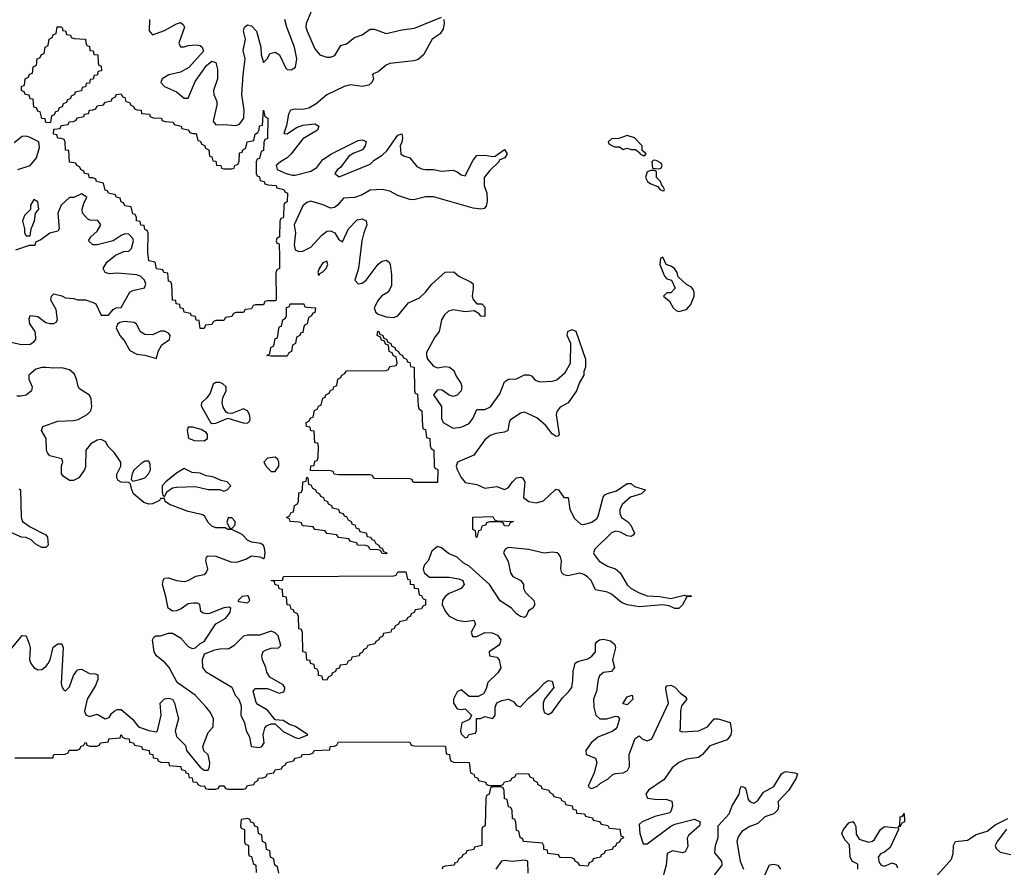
# Model space of a CAD drawing. Header units: inches. Extents: x 2601682 to 2755810, y 449311 to 584050.
# Tile 419 of 505: x 2700718 to 2705697, y 532459 to 536749. Entities that reach past the tile are written whole.
import ezdxf

# ---------------------------------------------------------------- set-up
doc = ezdxf.new("R2010")
doc.units = ezdxf.units.IN
doc.header["$MEASUREMENT"] = 0
doc.layers.add('C7503', color=7, linetype='Continuous')

msp = doc.modelspace()

# ---------------------------------------------------------------- linework, layer by layer
at = {"layer": 'C7503', "color": 2}
for points, elevation in [([(2702192, 536790), (2702166, 536730), (2702164, 536710), (2702170.7, 536690), (2702210, 536601), (2702236, 536570), (2702270, 536559.1), (2702290, 536559.1), (2702312, 536568), (2702341.5, 536618.5), (2702370, 536626), (2702410, 536658), (2702450, 536671.3), (2702490, 536701), (2702510, 536700.7), (2702570, 536679.1), (2702650, 536697.3), (2702714.2, 536705.8), (2702850, 536760.7)], 2), ([(2701373.4, 536750), (2701371.6, 536691.6), (2701390, 536672), (2701450, 536693.4), (2701510, 536727.7), (2701530, 536734), (2701544, 536724), (2701550.6, 536710), (2701522.8, 536630), (2701530, 536612), (2701550, 536610.8), (2701570, 536618), (2701610, 536621.6), (2701630, 536617.3), (2701641, 536610), (2701646.8, 536590), (2701573.7, 536506.3), (2701530, 536483.7), (2701471.3, 536470), (2701438, 536450), (2701431.3, 536430), (2701450.6, 536410.6), (2701510, 536382.8), (2701550, 536351), (2701570, 536351.3), (2701604.4, 536435.6), (2701662.5, 536517.5), (2701690, 536538), (2701710, 536532), (2701718.5, 536498.5), (2701718, 536450), (2701698, 536390), (2701699.1, 536370), (2701714.6, 536334.6), (2701715.2, 536315.2), (2701695.3, 536235.3), (2701710, 536216), (2701750, 536218), (2701810, 536213), (2701830, 536219.1), (2701851.8, 536250), (2701853.6, 536290), (2701841.6, 536370), (2701847, 536470), (2701857, 536550), (2701847.7, 536592.3), (2701859.5, 536650), (2701849.4, 536690), (2701854, 536710), (2701870, 536722.8), (2701890, 536717.3), (2701915.5, 536690), (2701937.3, 536610), (2701938.8, 536570), (2701950, 536532), (2701970, 536552), (2701983.3, 536576.7), (2702010, 536584.9), (2702031.5, 536571.5), (2702063.4, 536503.4), (2702070, 536497.3), (2702090, 536494.8), (2702111.6, 536508.4), (2702118.4, 536550), (2702108, 536610), (2702069, 536710), (2702059, 536750)], 2), ([(2702862.8, 536750), (2702864.9, 536730), (2702858.5, 536701.5), (2702843.5, 536676.5), (2702802.8, 536650), (2702758.8, 536570), (2702732.5, 536547.5), (2702710, 536539.5), (2702590, 536527), (2702570, 536518), (2702530, 536485.2), (2702505.4, 536474.6), (2702502, 536470), (2702507.3, 536450), (2702499.1, 536430), (2702483.4, 536416.6), (2702450, 536409.6), (2702390, 536418.7), (2702358, 536410), (2702270, 536367.6), (2702216.8, 536323.2), (2702180, 536300), (2702150, 536293.5), (2702110, 536296.2), (2702086.8, 536290), (2702076.3, 536270), (2702066.3, 536213.7), (2702052.7, 536172.7), (2702070, 536170.8), (2702116.9, 536203.1), (2702150, 536215.5), (2702210, 536222), (2702231, 536210), (2702222.8, 536190), (2702150, 536145.6), (2702090, 536069.5), (2702070, 536049.5), (2702036, 536030), (2702014.8, 536010), (2702018.8, 535990), (2702064.7, 535970), (2702097.5, 535962.5), (2702110, 535962), (2702190, 535982.6), (2702219.4, 536000.6), (2702250, 536040.7), (2702294, 536070), (2702430, 536137.3), (2702450, 536141), (2702470, 536132), (2702464.7, 536110), (2702450.7, 536089.3), (2702406.8, 536073.2), (2702382, 536058), (2702339.8, 536000.2), (2702324.7, 535990), (2702312, 535970), (2702332.7, 535952.7), (2702490, 536018), (2702510, 536038), (2702550, 536062.8), (2702574.5, 536085.5), (2702630, 536164.7), (2702650, 536171.3), (2702654, 536150), (2702650.5, 536129.5), (2702641, 536110), (2702644.7, 536070), (2702658.8, 536058.8), (2702691.3, 536050), (2702726.4, 536006.4), (2702750, 535993.4), (2702770, 535990.6), (2702810, 535990.8), (2702850, 535982.8), (2702910, 535987.3), (2702930, 535978.8), (2702950, 535962.8), (2702970, 535958), (2703010, 536038), (2703030, 536061), (2703070, 536062.8), (2703110, 536056), (2703122, 536058), (2703170, 536092), (2703182, 536070), (2703171.3, 536050), (2703142.8, 536037.2), (2703141, 536030), (2703094.2, 535985.8), (2703066.8, 535950), (2703066.8, 535910), (2703080.7, 535870), (2703082, 535830), (2703075.9, 535804.1), (2703067.1, 535792.9), (2703050.9, 535789.1), (2703010, 535794.5), (2702810, 535851.8), (2702770, 535851.8), (2702710, 535837), (2702690, 535838.4), (2702630, 535859.5), (2702590, 535880.7), (2702550.7, 535889.3), (2702490, 535885.2), (2702450, 535862.7), (2702410.5, 535849.5), (2702354.8, 535845.2), (2702324.7, 535810), (2702310, 535799), (2702290, 535794), (2702252, 535812), (2702190, 535829.4), (2702170, 535823.7), (2702150, 535806), (2702106, 535710), (2702112, 535670), (2702105.3, 535610), (2702110, 535584.7), (2702130, 535574.8), (2702150, 535577.3), (2702190, 535598), (2702243.5, 535656.5), (2702270, 535678), (2702290, 535679.3), (2702310.4, 535670.4), (2702330, 535638), (2702350, 535624.7), (2702380.9, 535690), (2702423.9, 535736.1), (2702450, 535740.7), (2702470, 535731), (2702472.7, 535710), (2702457.1, 535670), (2702448.4, 535630), (2702430.7, 535489.3), (2702412, 535430), (2702430, 535412), (2702450, 535416), (2702470, 535431), (2702530, 535510.8), (2702550, 535526), (2702570, 535531.3), (2702583.6, 535523.6), (2702591, 535511), (2702598, 535458), (2702598.5, 535401.5), (2702581, 535370), (2702548.5, 535351.5), (2702530.8, 535330), (2702510.7, 535290), (2702516.3, 535270), (2702530, 535258), (2702570, 535244.4), (2702610, 535241), (2702629.3, 535250.7), (2702683.6, 535316.4), (2702739.1, 535340.9), (2702769.3, 535370), (2702801.2, 535410), (2702870, 535470.6), (2702913, 535473), (2702938, 535450), (2703001, 535421), (2703010, 535412), (2703011.3, 535390), (2703004.9, 535350), (2703010, 535332), (2703030, 535311.3), (2703054, 535310), (2703070, 535294), (2703070, 535246), (2703050, 535248), (2703040.4, 535260.4), (2703015.3, 535275.3), (2702970, 535269.4), (2702910, 535280.7), (2702886.1, 535273.9), (2702865.1, 535254.9), (2702850.4, 535230), (2702839.1, 535170), (2702817.5, 535142.5), (2702774.8, 535065.2), (2702774, 535050), (2702780.5, 535030), (2702810, 534994.8), (2702830, 534987.3), (2702870, 534994), (2702890.5, 534990.5), (2702912.7, 534972.7), (2702924.7, 534944.7), (2702947.7, 534910), (2702954, 534890), (2702950.8, 534870), (2702930, 534849.2), (2702910, 534841.2), (2702890, 534849.2), (2702853.8, 534873.8), (2702830, 534876), (2702810.6, 534850), (2702850.4, 534790.4), (2702850.5, 534730), (2702859.1, 534710), (2702910, 534681.6), (2702950, 534686), (2702990, 534704.9), (2703009.5, 534730), (2703030, 534776), (2703070, 534775.5), (2703098, 534790), (2703145.1, 534854.9), (2703170, 534916), (2703188.7, 534930), (2703230, 534930.7), (2703270, 534951.3), (2703290, 534952), (2703306, 534946), (2703324.1, 534924.1), (2703350, 534916.3), (2703410, 534919.1), (2703433.4, 534926.6), (2703476.2, 534963.8), (2703502.7, 535010), (2703505.2, 535110), (2703486.6, 535150), (2703489.2, 535170), (2703510, 535181), (2703530, 535172), (2703578, 535030), (2703578, 534990), (2703570.9, 534969.1), (2703570.7, 534950), (2703547.7, 534912.3), (2703533.4, 534870), (2703490.3, 534809.7), (2703450, 534787), (2703434.6, 534765.4), (2703430.4, 534749.6), (2703446, 534650), (2703439.1, 534640.9), (2703430, 534639.3), (2703410, 534652.3), (2703375.9, 534695.9), (2703333.4, 534733.4), (2703270, 534762.4), (2703250, 534757.6), (2703198.4, 534721.6), (2703192.7, 534710), (2703186.8, 534670), (2703170, 534660.7), (2703126.2, 534653.8), (2703096.3, 534643.7), (2703070, 534622), (2703014.6, 534545.4), (2702931.3, 534510), (2702924, 534490), (2702930, 534472), (2702950, 534432), (2702970, 534406), (2703030, 534397.3), (2703070, 534377.3), (2703130, 534386), (2703170, 534370.7), (2703190, 534381), (2703209.7, 534410.3), (2703229.8, 534430.2), (2703250, 534433.7), (2703261, 534430), (2703272.4, 534410), (2703265.5, 534330), (2703292, 534310), (2703330, 534304.4), (2703366, 534314), (2703425.2, 534370), (2703430, 534373.4), (2703442, 534370), (2703470, 534331.3), (2703491, 534330), (2703498.8, 534270), (2703523.7, 534223.7), (2703555.9, 534195.9), (2703570, 534194.9), (2703610, 534206.4), (2703636.1, 534223.9), (2703643.3, 534236.7), (2703668, 534332), (2703676.6, 534343.4), (2703689.5, 534350.5), (2703735.9, 534364.1), (2703790, 534402), (2703810, 534402), (2703826, 534386), (2703882, 534370), (2703862, 534350), (2703806.8, 534333.2), (2703764.7, 534295.3), (2703753, 534270), (2703753, 534250), (2703760.7, 534230), (2703791, 534210), (2703807.3, 534190), (2703826, 534150), (2703819.8, 534140.2), (2703810, 534134), (2703790, 534136), (2703755.1, 534155.1), (2703730, 534160.7), (2703710, 534152), (2703626, 534070), (2703619.3, 534050), (2703622, 534042), (2703647.8, 534007.8), (2703690, 533983.8), (2703730.7, 533970), (2703754, 533950), (2703789.1, 533889.1), (2703810.5, 533870), (2703850, 533848.5), (2703890, 533833.7), (2703954, 533830), (2704010, 533819.1), (2704076.9, 533836.9), (2704087.3, 533832.7), (2704110, 533834), (2704114, 533830), (2704092, 533828), (2704070, 533788), (2704050, 533768.7), (2704030.9, 533769.1), (2704002, 533782), (2703970, 533787.8), (2703850, 533777.4), (2703790, 533787.8), (2703760.1, 533800.1), (2703710, 533842), (2703690, 533852), (2703630, 533864), (2703606.6, 533910), (2703589.6, 533929.7), (2703570, 533940.7), (2703550, 533947), (2703490, 533935.1), (2703470, 533939.3), (2703459.3, 533950), (2703454.5, 533970), (2703457, 534010), (2703452.7, 534030), (2703444.5, 534044.5), (2703435.3, 534050), (2703410, 534054), (2703370, 534049.3), (2703290, 534067.3), (2703190, 534077.2), (2703172, 534070), (2703164.7, 534050), (2703187.1, 534007.1), (2703198.8, 533950), (2703210.7, 533930.7), (2703251.3, 533910), (2703264.7, 533890), (2703266, 533870), (2703276, 533850), (2703318, 533810), (2703322, 533790), (2703312, 533770), (2703290, 533758), (2703278, 533730), (2703270, 533724), (2703250, 533729), (2703230, 533742), (2703205.2, 533770), (2703147.8, 533807.8), (2703093.2, 533890), (2702990, 533984), (2702960.1, 534000.1), (2702930, 534029), (2702886.6, 534046.6), (2702850, 534075.3), (2702830, 534082), (2702801.4, 534058.6), (2702782.8, 534010), (2702765.5, 533990), (2702758, 533970), (2702763, 533950), (2702790, 533928.4), (2702890, 533928), (2702938.5, 533918.5), (2702958, 533910), (2702966, 533890), (2702950.6, 533869.4), (2702890, 533845.2), (2702870, 533829.2), (2702856.3, 533810), (2702853.4, 533790), (2702870, 533756), (2702890, 533731), (2702930, 533710.8), (2702970, 533704), (2703014, 533710), (2703022, 533690), (2703000.7, 533650), (2703007.9, 533627.9), (2703030, 533627.7), (2703070, 533648), (2703106.2, 533646.2), (2703134, 533634), (2703151, 533610), (2703146, 533590), (2703138.5, 533581.5), (2703092, 533550), (2703094, 533530), (2703130, 533522.8), (2703142.8, 533510), (2703150.6, 533469.4), (2703136.3, 533443.7), (2703084.9, 533395.1), (2703076.8, 533363.2), (2703062.5, 533337.5), (2703036.3, 533323.7), (2702990, 533324), (2702950, 533358), (2702930, 533348), (2702911.3, 533310), (2702911.3, 533290), (2702930, 533262), (2702950, 533258), (2702970, 533262), (2703002, 533230), (2702992, 533208), (2702954, 533190), (2702947.3, 533150), (2702950, 533134), (2702970, 533114), (2702982, 533118), (2702988.4, 533131.6), (2703022, 533138), (2703027.3, 533152.7), (2703028, 533212), (2703047.3, 533212.7), (2703070, 533222), (2703110, 533212), (2703122, 533230), (2703122, 533270), (2703130, 533291.3), (2703156.5, 533303.5), (2703190, 533310.8), (2703216.3, 533296.3), (2703230, 533278), (2703250, 533272), (2703290, 533316), (2703341.2, 533358.8), (2703370, 533391.3), (2703390, 533404.7), (2703410, 533402), (2703418, 533370), (2703371, 533310), (2703364, 533290), (2703364, 533264), (2703370, 533242), (2703390, 533232), (2703410, 533244.7), (2703462.7, 533317.3), (2703493.2, 533346.8), (2703509, 533370), (2703515.5, 533404.5), (2703516, 533450), (2703526.8, 533493.2), (2703539.3, 533500.7), (2703590, 533514.8), (2703611.5, 533528.5), (2703629, 533550), (2703629, 533590), (2703637.2, 533602.8), (2703649.5, 533610.5), (2703670, 533613.4), (2703704.9, 533604.9), (2703726.8, 533586.8), (2703731, 533570), (2703714.8, 533510), (2703724.7, 533470), (2703710.5, 533449.5), (2703670, 533445.2), (2703650, 533428.7), (2703642, 533410), (2703634.8, 533350), (2703618.8, 533310), (2703621, 533270), (2703631.3, 533230), (2703650.9, 533210.9), (2703686, 533210), (2703730, 533224.7), (2703742, 533222), (2703751, 533210), (2703738.8, 533170), (2703730, 533159), (2703712.8, 533147.2), (2703641.7, 533118.3), (2703607.3, 533090), (2703581, 533050), (2703582, 533030), (2703630, 533011.3), (2703636, 532990), (2703622, 532938), (2703592, 532870), (2703601, 532861), (2703610, 532858), (2703638, 532870), (2703654.6, 532885.4), (2703693.6, 532906.4), (2703718, 532930), (2703730, 532934.8), (2703770, 532937.3), (2703791.5, 532948.5), (2703800.9, 532970), (2703799.3, 533030), (2703830, 533111.3), (2703850, 533124.7), (2703867.5, 533107.5), (2703890, 533098.8), (2703914, 533110), (2703999.3, 533290), (2703986, 533350), (2703985.2, 533370), (2703990, 533378), (2704010, 533381), (2704030, 533370.8), (2704059.8, 533339.8), (2704083.6, 533323.6), (2704092, 533310), (2704063.4, 533276.6), (2704059.1, 533250), (2704058, 533162), (2704054, 533150), (2704070, 533144.7), (2704150, 533150.8), (2704195.3, 533170), (2704230, 533211), (2704250, 533211.3), (2704310, 533192), (2704317.3, 533150), (2704314, 533130), (2704295.2, 533104.8), (2704206.7, 533073.3), (2704170.4, 533029.6), (2704150, 533015.1), (2704090, 533006), (2704050.5, 532989.5), (2704016.8, 532963.2), (2703975.8, 532904.2), (2703898, 532850), (2703884.7, 532830), (2703892, 532810), (2703930, 532803.8), (2703990, 532802), (2704014.8, 532794.8), (2704019.1, 532770), (2704012.8, 532747.2), (2704004.5, 532735.5), (2703930, 532716.3), (2703864.7, 532690), (2703850, 532675.3), (2703853, 532630), (2703870, 532578), (2703890, 532578.8), (2704010, 532668), (2704030, 532677.3), (2704130, 532702.8), (2704158, 532690), (2704156, 532670), (2704099.1, 532620.9), (2704093.7, 532606.3), (2704095.5, 532564.5), (2704082, 532538), (2704070, 532533.2), (2704018, 532542), (2703991.3, 532530), (2703987.3, 532470), (2703970, 532408.7)], 2), ([(2700709.1, 535990.9), (2700770, 536011.3), (2700802, 536050), (2700818, 536102), (2700814, 536130), (2700770, 536153.2), (2700750, 536159), (2700730, 536157.2), (2700690, 536125.2)], 2), ([(2700676.9, 535116.9), (2700724.5, 535104.5), (2700770, 535107.3), (2700790, 535118), (2700799, 535130), (2700799.3, 535140.7), (2700796, 535170), (2700769.2, 535210), (2700765.2, 535234.8), (2700770, 535252), (2700810, 535246), (2700850, 535216), (2700870, 535211), (2700890, 535211.3), (2700902, 535218), (2700908.7, 535230), (2700902, 535282), (2700875.3, 535330), (2700878, 535350), (2700890, 535362), (2700930, 535351.3), (2700950, 535341), (2700990, 535338), (2701011.6, 535331.6), (2701050, 535331.3), (2701090, 535318), (2701102, 535310), (2701130, 535254), (2701167.3, 535252.7), (2701190, 535282), (2701206, 535290), (2701230, 535292), (2701275.3, 535370), (2701290, 535378.8), (2701349, 535391), (2701356, 535410), (2701349.2, 535430), (2701330, 535449.2), (2701310, 535458), (2701210, 535465.2), (2701170, 535462), (2701149.4, 535469.4), (2701139, 535490), (2701158.6, 535521.4), (2701202.9, 535557.1), (2701244.8, 535575.2), (2701270, 535577.3), (2701282.7, 535590), (2701293, 535630), (2701290, 535642), (2701270, 535662.7), (2701250, 535665.2), (2701230, 535657.2), (2701190, 535629.3), (2701110, 535609.2), (2701088, 535610), (2701066, 535630), (2701078, 535650), (2701110, 535678), (2701128.7, 535710), (2701112.9, 535732.9), (2701074.6, 535734.6), (2701060.2, 535740.2), (2701035.3, 535770), (2701034, 535790), (2701041.2, 535818.8), (2701058, 535850), (2701030, 535868), (2700991.6, 535848.4), (2700970, 535848), (2700927.3, 535810), (2700911, 535770), (2700918, 535690), (2700910, 535678), (2700870, 535668.7), (2700825.4, 535634.6), (2700798, 535622), (2700794, 535606), (2700766, 535606), (2700697.3, 535582.7)], 2), ([(2700662, 533550), (2700730, 533632), (2700750.6, 533630.6), (2700766, 533590), (2700770.8, 533570), (2700767.7, 533510), (2700774, 533490), (2700790, 533470.8), (2700810, 533458.8), (2700830, 533460.7), (2700850, 533474.8), (2700860.9, 533490), (2700871.8, 533510), (2700886.8, 533573.2), (2700910, 533591), (2700930, 533591), (2700937.3, 533570), (2700926.8, 533390), (2700930, 533374), (2700939.6, 533359.6), (2700950, 533352), (2700970, 533372), (2700989.4, 533430), (2701010, 533459.1), (2701030, 533462), (2701070, 533439.3), (2701098.8, 533438.8), (2701113, 533433), (2701112.7, 533410), (2701101.4, 533378.6), (2701059.1, 533310), (2701044.7, 533250), (2701051.6, 533231.6), (2701070, 533222), (2701110, 533234.8), (2701150, 533211.3), (2701170, 533218), (2701181.6, 533238.4), (2701195.3, 533250), (2701210, 533257.3), (2701230, 533257.3), (2701288.3, 533208.3), (2701318, 533170), (2701370, 533151), (2701410, 533144.7), (2701415.3, 533150), (2701433.2, 533230), (2701428, 533290), (2701450, 533311.3), (2701470, 533316), (2701490, 533311), (2701501, 533290), (2701520.7, 533210), (2701504, 533150), (2701510, 533122), (2701556, 533076), (2701561, 533050), (2701630, 532966.4), (2701650, 532950.8), (2701670, 532951.3), (2701678, 532970), (2701678.4, 532990), (2701670, 533028.7), (2701649.4, 533049.4), (2701644, 533070), (2701670, 533142), (2701695.3, 533170), (2701697.2, 533210), (2701682, 533242), (2701661.2, 533270), (2701605.2, 533330), (2701514, 533394), (2701473.2, 533470), (2701453.8, 533493.8), (2701408.7, 533530), (2701397.2, 533550), (2701389.1, 533610.9), (2701395.3, 533624.7), (2701406, 533630), (2701430, 533631.3), (2701470, 533644.7), (2701490, 533644.7), (2701530, 533621), (2701570, 533576), (2701590, 533566), (2701606, 533570), (2701630, 533592), (2701650, 533602), (2701709.4, 533690.6), (2701760.1, 533719.9), (2701781.2, 533750), (2701786, 533770), (2701776.4, 533776.4), (2701750, 533773.2), (2701676.8, 533743.2), (2701662, 533742), (2701645.2, 533745.2), (2701634, 533754), (2701628, 533790), (2701616, 533796), (2701596.5, 533796.5), (2701570, 533792.3), (2701533.4, 533766.6), (2701510, 533757.2), (2701490, 533755.3), (2701469, 533770), (2701457.2, 533830), (2701439, 533890), (2701444, 533910), (2701450, 533922), (2701470, 533924.7), (2701510.4, 533910.3), (2701550, 533905.3), (2701570, 533910.5), (2701607.8, 533932.2), (2701650, 533940.7), (2701661.2, 533950), (2701669.4, 533970), (2701659.5, 534010), (2701662.7, 534030), (2701670, 534036.3), (2701710, 534034), (2701785.2, 534005.2), (2701816.5, 534003.5), (2701861.2, 534018.8), (2701890, 534036), (2701931.3, 534031.3), (2701950, 534022), (2701955.3, 534024.7), (2701959, 534050), (2701954.8, 534074.8), (2701950, 534088), (2701937.2, 534097.2), (2701890, 534104), (2701870, 534115.3), (2701843.1, 534143.1), (2701790, 534168), (2701770, 534168.7), (2701756.4, 534176.4), (2701710, 534178), (2701690, 534186), (2701670, 534204), (2701654.5, 534234.5), (2701643.2, 534243.2), (2701570, 534259.3), (2701474.8, 534294.8), (2701454, 534310), (2701450, 534326), (2701430, 534326), (2701424.7, 534315.3), (2701390, 534299), (2701370, 534297.2), (2701345.4, 534305.4), (2701294, 534350), (2701284, 534370), (2701278, 534398), (2701270, 534406), (2701230, 534408.7), (2701216.4, 534416.4), (2701208.7, 534430), (2701209, 534449), (2701228.7, 534490), (2701228.7, 534510), (2701196.6, 534556.6), (2701164, 534590), (2701152.7, 534612.7), (2701130, 534624), (2701110, 534621.2), (2701078, 534602), (2701052, 534570), (2701050, 534486), (2701044.7, 534470), (2701016, 534430), (2700990, 534417.2), (2700970, 534417.2), (2700938, 534438), (2700929, 534450), (2700929, 534491), (2700935.3, 534510), (2700930, 534526), (2700870, 534541.2), (2700857.5, 534557.5), (2700852.7, 534570), (2700852.3, 534630), (2700828.7, 534670), (2700835.3, 534690), (2700910, 534717.3), (2700990, 534720.5), (2701013.8, 534726.2), (2701059, 534750), (2701077.2, 534770), (2701082.7, 534790), (2701079, 534830), (2701070, 534848), (2701020.9, 534880.9), (2701012.9, 534892.9), (2701005.2, 534930), (2700994, 534954), (2700970, 534976), (2700930, 534986), (2700890, 534984.5), (2700850, 534989.3), (2700830, 534989.3), (2700799.8, 534980.2), (2700764.7, 534950), (2700764.7, 534930), (2700781, 534890), (2700778, 534870), (2700750, 534849), (2700723.1, 534843.1), (2700704, 534844)], 2), ([(2700715.3, 534375.3), (2700722, 534370), (2700724.7, 534230), (2700732, 534210), (2700770, 534182), (2700850, 534142), (2700858, 534130), (2700862, 534090), (2700850, 534078), (2700830, 534078), (2700796.4, 534096.4), (2700776.4, 534116.4), (2700750, 534128), (2700726, 534130), (2700670, 534155.3)], 2), ([(2700692.7, 533012.7), (2700886, 533014), (2700889.5, 533030.5), (2700948, 533032), (2700962, 533038), (2700968.4, 533051.6), (2701007.3, 533052.7), (2701022, 533058), (2701026, 533070), (2701042, 533078), (2701048.7, 533091.3), (2701054, 533090), (2701058, 533078), (2701072.7, 533072.7), (2701107.3, 533072.7), (2701122, 533078), (2701126, 533090), (2701166, 533094), (2701168, 533110), (2701226, 533114), (2701230, 533130.8), (2701238, 533118), (2701251.6, 533111.6), (2701271.3, 533110), (2701272.7, 533092.7), (2701294, 533090), (2701298, 533078), (2701334, 533070), (2701338, 533058), (2701372, 533050), (2701374, 533034), (2701391.3, 533030), (2701392.7, 533012.7), (2701414, 533010), (2701418, 532998), (2701431.6, 532991.6), (2701472, 532990), (2701474, 532974), (2701532, 532970), (2701534, 532954), (2701554, 532950), (2701558, 532938), (2701570, 532934), (2701574, 532914), (2701590, 532912), (2701592.7, 532892.7), (2701614, 532890), (2701618, 532878), (2701631.6, 532871.6), (2701654, 532870), (2701658, 532858), (2701670, 532854), (2701710, 532854), (2701722, 532858), (2701730, 532872), (2701750, 532872), (2701758, 532858), (2701770, 532854), (2701850, 532854), (2701862, 532858), (2701870, 532874), (2701902, 532878), (2701906, 532890), (2701922, 532898), (2701926, 532910), (2701948, 532912), (2701962, 532918), (2701970, 532932), (2702002, 532938), (2702010, 532952), (2702042, 532958), (2702046, 532970), (2702062, 532978), (2702066, 532990), (2702102, 532998), (2702110, 533012), (2702142, 533018), (2702146, 533030), (2702187.3, 533032.7), (2702202, 533038), (2702206, 533050), (2702286, 533054), (2702288, 533070), (2702308.4, 533071.6), (2702322, 533078), (2702330, 533094), (2702690, 533092), (2702698, 533078), (2702710, 533074), (2702867.3, 533072.7), (2702871.3, 533070), (2702874, 533034), (2702891.3, 533030), (2702892, 533012), (2702898, 532998), (2702912, 532992), (2702991.3, 532990), (2702998, 532938), (2703014, 532930), (2703018, 532918), (2703034, 532910), (2703038, 532898), (2703074, 532890), (2703078, 532878), (2703092.7, 532872.7), (2703150, 532874), (2703162, 532878), (2703170, 532892), (2703202, 532898), (2703206, 532910), (2703222, 532918), (2703230, 532932), (2703290, 532934), (2703298, 532918), (2703314, 532910), (2703318, 532898), (2703334, 532890), (2703338, 532878), (2703354, 532870), (2703358, 532858), (2703394, 532850), (2703398, 532838), (2703414, 532830), (2703418, 532818), (2703454, 532810), (2703458, 532798), (2703474, 532790), (2703478, 532778), (2703512, 532770), (2703514, 532754), (2703532, 532750), (2703534, 532734), (2703574, 532730), (2703578, 532718), (2703614, 532710), (2703618, 532698), (2703650, 532692), (2703658, 532678), (2703691.6, 532671.6), (2703698, 532658), (2703752.7, 532652.7), (2703758, 532618), (2703770, 532614), (2703771.1, 532608.9), (2703758, 532602), (2703750, 532586), (2703738, 532582), (2703730, 532566), (2703718, 532562), (2703714, 532550), (2703678, 532542), (2703674, 532530), (2703658, 532522), (2703654, 532510), (2703618, 532502), (2703614, 532490), (2703598, 532482), (2703590, 532466), (2703550, 532468), (2703542, 532482), (2703526, 532490), (2703522, 532502), (2703507.3, 532507.3), (2703450, 532509), (2703442, 532522), (2703388, 532530), (2703386, 532546), (2703368.7, 532550), (2703368, 532568), (2703362, 532582), (2703266, 532590), (2703262, 532602), (2703248, 532610), (2703242, 532642), (2703230, 532646), (2703227.3, 532687.3), (2703222, 532702), (2703210, 532706), (2703207.3, 532747.3), (2703202, 532762), (2703190, 532766), (2703182, 532802), (2703170, 532806), (2703167.3, 532847.3), (2703162, 532862), (2703150, 532866), (2703110, 532866), (2703098, 532862), (2703092, 532830), (2703078, 532822), (2703074, 532810), (2703071.3, 532670), (2703058, 532662), (2703054, 532650), (2703054, 532570), (2703018, 532562), (2703014, 532550), (2702978, 532542), (2702974, 532530), (2702958, 532522), (2702954, 532510), (2702938, 532502), (2702930, 532486), (2702918, 532482), (2702914, 532470), (2702870, 532466), (2702858, 532462), (2702854, 532450)], -2), ([(2704217.5, 532402.5), (2704269.2, 532470), (2704269, 532490), (2704233.2, 532533.2), (2704236, 532570), (2704249.3, 532610), (2704249.2, 532670), (2704305.2, 532730), (2704321.2, 532770), (2704355.3, 532830), (2704361.2, 532858.8), (2704368, 532870), (2704383.6, 532863.6), (2704390, 532854), (2704402, 532802), (2704411.1, 532791.1), (2704430, 532784.7), (2704450, 532798), (2704479.6, 532840.4), (2704531.8, 532868.2), (2704570, 532932), (2704580.2, 532939.8), (2704590, 532944.7), (2704638, 532938), (2704651.6, 532931.6), (2704644.7, 532910), (2704606.8, 532850), (2704551, 532790), (2704554.8, 532770), (2704551.3, 532750), (2704530.5, 532729.5), (2704485.5, 532714.5), (2704450, 532681.2), (2704410, 532666), (2704370, 532640.9), (2704350, 532614), (2704343.8, 532590), (2704361, 532490), (2704378, 532450)], 2), ([(2702028, 532430), (2702022, 532462), (2702008, 532470), (2702002, 532502), (2701986, 532510), (2701982, 532542), (2701966, 532550), (2701962, 532582), (2701946, 532590), (2701942, 532622), (2701926, 532630), (2701922, 532662), (2701907.3, 532667.3), (2701902, 532682), (2701887.3, 532687.3), (2701882, 532702), (2701870, 532706), (2701838, 532702), (2701834, 532670), (2701838, 532658), (2701854, 532650), (2701854, 532590), (2701858, 532578), (2701874, 532570), (2701874, 532530), (2701878, 532518), (2701890, 532514), (2701898, 532478), (2701912, 532470), (2701912.7, 532432.7)], -2), ([(2705350, 532411.3), (2705430, 532501), (2705438, 532530), (2705439, 532570), (2705449.3, 532590.7), (2705510, 532597.3), (2705554.8, 532625.2), (2705610, 532642.8), (2705650, 532674.8), (2705713.6, 532706.4)], 2), ([(2704955.3, 532450), (2704955.3, 532475.3), (2704929.2, 532489.2), (2704917.2, 532510), (2704913.2, 532573.2), (2704890, 532598), (2704875.3, 532630), (2704884, 532650), (2704910, 532684.7), (2704930, 532692), (2704939.8, 532679.8), (2704945.4, 532665.4), (2704947.3, 532627.3), (2704962.5, 532602.5), (2705010, 532586), (2705030, 532591), (2705039.5, 532600.5), (2705070, 532651.3), (2705090, 532666), (2705159.6, 532659.6), (2705162, 532650), (2705119.8, 532560.2), (2705090, 532535.3), (2705070, 532528), (2705058, 532510), (2705063.6, 532483.6), (2705074, 532470), (2705090, 532466), (2705130, 532482), (2705150, 532474), (2705156, 532456)], 2), ([(2705707.1, 532652.9), (2705661, 532590), (2705651, 532570), (2705655.3, 532555.3), (2705675.3, 532535.3), (2705730, 532524)], 2), ([(2703289, 532430), (2703288, 532490), (2703270, 532496), (2703210, 532489.2), (2703170, 532494), (2703154, 532490), (2703126, 532450)], 2), ([(2704484.1, 532415.9), (2704510, 532471.3), (2704530, 532476), (2704550.7, 532470.7), (2704564.7, 532450)], 2)]:
    msp.add_lwpolyline(points, dxfattribs=dict(at, elevation=elevation))
for points, elevation in [([(2700870, 536226), (2700850, 536228), (2700846, 536246), (2700830, 536248), (2700822, 536282), (2700810, 536286), (2700802, 536302), (2700790, 536306), (2700786, 536346), (2700770, 536348), (2700766, 536366), (2700746, 536370), (2700742, 536382), (2700726, 536390), (2700726, 536410), (2700742, 536418), (2700746, 536450), (2700762, 536458), (2700767.3, 536472.7), (2700782, 536478), (2700786, 536510), (2700802, 536518), (2700806, 536550), (2700822, 536558), (2700827.3, 536572.7), (2700842, 536578), (2700846, 536610), (2700862, 536618), (2700866, 536650), (2700882, 536658), (2700887.3, 536672.7), (2700902, 536678), (2700907.3, 536712.7), (2700927.3, 536712.7), (2700934, 536706), (2700934, 536694), (2700950, 536692), (2700954, 536674), (2700974, 536670), (2700978, 536658), (2700992.7, 536652.7), (2701050.7, 536650.7), (2701052, 536632), (2701058, 536618), (2701070, 536614), (2701072.7, 536592.7), (2701090, 536591.3), (2701092.7, 536572.7), (2701112, 536570), (2701114, 536530), (2701118, 536518), (2701130, 536514), (2701131.3, 536490), (2701114, 536486), (2701110, 536468), (2701094, 536466), (2701090, 536448), (2701074, 536446), (2701070, 536428), (2701054, 536426), (2701050, 536408), (2701034, 536406), (2701030, 536388), (2700998, 536382), (2700994, 536370), (2700978, 536362), (2700974, 536350), (2700958, 536342), (2700954, 536330), (2700938, 536322), (2700932, 536308), (2700918, 536302), (2700910, 536286), (2700898, 536282), (2700892.7, 536267.3), (2700878, 536262), (2700874, 536230)], -2), ([(2701750, 535994), (2701790, 535994), (2701802, 535998), (2701806, 536010), (2701822, 536018), (2701828, 536032), (2701830, 536074), (2701842, 536078), (2701846, 536090), (2701862, 536098), (2701868, 536130), (2701902, 536138), (2701908, 536170), (2701922, 536178), (2701928.4, 536191.6), (2701930, 536212), (2701946, 536214), (2701950, 536291.3), (2701958, 536258), (2701972, 536250), (2701970, 536146), (2701958, 536142), (2701952.7, 536127.3), (2701950, 536086), (2701938, 536082), (2701930, 536046), (2701918, 536042), (2701914, 536030), (2701914, 535970), (2701918, 535958), (2701930, 535954), (2701934, 535934), (2701954, 535930), (2701958, 535918), (2701972.7, 535912.7), (2702014, 535910), (2702018, 535898), (2702054, 535890), (2702058, 535878), (2702071.3, 535870), (2702070, 535826), (2702058, 535822), (2702054, 535810), (2702052, 535752), (2702050, 535746), (2702038, 535742), (2702032.7, 535727.3), (2702031, 535650), (2702018, 535642), (2702014, 535630), (2702018, 535618), (2702030, 535614), (2702032, 535550), (2702031.3, 535490), (2702018, 535482), (2702012.7, 535467.3), (2702014, 535330), (2702010, 535326), (2701970, 535326), (2701958, 535322), (2701950, 535306), (2701910, 535306), (2701898, 535302), (2701890, 535286), (2701858, 535282), (2701850, 535266), (2701810, 535266), (2701798, 535262), (2701790, 535246), (2701758, 535242), (2701750, 535226), (2701710, 535226), (2701698, 535222), (2701690, 535206), (2701658, 535202), (2701650, 535186), (2701630, 535186), (2701626, 535226), (2701610, 535228), (2701606, 535246), (2701586, 535250), (2701582, 535262), (2701550, 535268), (2701546, 535286), (2701528.7, 535290), (2701527.3, 535307.3), (2701508.7, 535310), (2701507.3, 535327.3), (2701490, 535328.7), (2701487.3, 535407.3), (2701482, 535422), (2701470, 535426), (2701466, 535466), (2701446, 535470), (2701442, 535482), (2701410, 535488), (2701402, 535522), (2701370, 535528), (2701366, 535570), (2701368, 535668), (2701362, 535682), (2701350, 535686), (2701347.3, 535707.3), (2701330, 535708.7), (2701327.3, 535727.3), (2701309, 535730), (2701308.4, 535748.4), (2701302, 535762), (2701290, 535766), (2701282, 535802), (2701250, 535806), (2701242, 535822), (2701230, 535826), (2701226, 535846), (2701206, 535850), (2701202, 535862), (2701166, 535870), (2701162, 535882), (2701150, 535886), (2701142, 535922), (2701106, 535930), (2701102, 535942), (2701088, 535948), (2701070, 535948.7), (2701066, 535966), (2701046, 535970), (2701042, 535982), (2701026, 535990), (2701022, 536002), (2701006, 536010), (2701002, 536022), (2700970, 536028), (2700966, 536086), (2700950, 536088), (2700948, 536128), (2700942, 536142), (2700928, 536148), (2700910, 536148.7), (2700906, 536166), (2700889.2, 536170), (2700890, 536194), (2700922, 536198), (2700927.3, 536212.7), (2700962, 536218), (2700968.4, 536231.6), (2700987.3, 536232.7), (2701002, 536238), (2701010, 536252), (2701042, 536258), (2701046, 536270), (2701066, 536274), (2701070, 536291.3), (2701088, 536292), (2701102, 536298), (2701110, 536312), (2701142, 536318), (2701150, 536332), (2701182, 536338), (2701186, 536350), (2701202, 536358), (2701206, 536370), (2701230, 536374), (2701238, 536358), (2701250, 536354), (2701254, 536334), (2701274, 536330), (2701278, 536318), (2701294, 536310), (2701298, 536298), (2701311.6, 536291.6), (2701332, 536290), (2701334, 536274), (2701374, 536270), (2701378, 536258), (2701392.7, 536252.7), (2701434, 536250), (2701438, 536238), (2701452.7, 536232.7), (2701494, 536230), (2701498, 536218), (2701534, 536210), (2701538, 536198), (2701570, 536192), (2701578, 536178), (2701592.7, 536172.7), (2701610, 536172), (2701618, 536138), (2701630, 536134), (2701638, 536118), (2701654, 536110), (2701658, 536098), (2701674, 536090), (2701678, 536058), (2701690, 536054), (2701694, 536034), (2701710, 536032), (2701712.7, 536012.7), (2701734, 536010), (2701738, 535998)], -2), ([(2703790, 536162), (2703747.3, 536147.3), (2703710, 536146), (2703694, 536130), (2703698, 536118), (2703725.4, 536105.4), (2703750, 536104.7), (2703770, 536092), (2703790, 536098), (2703810, 536092), (2703832, 536092), (2703854, 536074), (2703854, 536070), (2703870, 536062), (2703878, 536062), (2703886, 536070), (2703866, 536086), (2703866, 536110), (2703826, 536150)], 6), ([(2703922, 536038), (2703914, 536030), (2703918, 535998), (2703950, 535994), (2703962, 535998), (2703966, 536010), (2703962, 536022), (2703936.4, 536036.4)], 6), ([(2703930, 535986), (2703910, 535986), (2703890, 535978), (2703882, 535950), (2703892, 535930), (2703910, 535918), (2703944.7, 535904.7), (2703954, 535890), (2703970, 535882), (2703976.4, 535883.6), (2703978, 535890), (2703970, 535906), (2703966, 535906), (2703958, 535930), (2703938, 535950), (2703938, 535978)], 6), ([(2700790, 535838), (2700772, 535810), (2700772.7, 535787.3), (2700742, 535758), (2700732, 535730), (2700742, 535690), (2700742, 535670), (2700750, 535654), (2700770, 535654), (2700775.3, 535690), (2700793.2, 535730), (2700798, 535770), (2700814, 535790), (2700810, 535826)], 2), ([(2703970, 535546), (2703958, 535542), (2703954, 535510), (2703978, 535450), (2703990, 535438), (2704014, 535430), (2704032, 535390), (2704010, 535366), (2703990, 535366), (2703974, 535350), (2704003.6, 535323.6), (2704022, 535290), (2704036.9, 535276.9), (2704051.3, 535271.3), (2704090, 535282.8), (2704112.1, 535307.9), (2704129, 535350), (2704128.7, 535370), (2704123.1, 535383.1), (2704114.6, 535394.6), (2704088.9, 535408.9), (2704048, 535448), (2704042, 535470), (2704028, 535490), (2704010, 535502), (2703986, 535510)], 6), ([(2702270, 535526), (2702250, 535518), (2702232, 535490), (2702224.7, 535470), (2702230, 535454), (2702235.3, 535464.7), (2702250, 535472), (2702268, 535490), (2702275.3, 535510)], 2), ([(2701990, 535046), (2701968, 535050), (2701982, 535058), (2701988, 535090), (2702002, 535098), (2702010, 535134), (2702022, 535138), (2702030, 535194), (2702042, 535198), (2702048, 535230), (2702062, 535238), (2702066, 535250), (2702067.3, 535292.7), (2702082, 535298), (2702086, 535310), (2702089.2, 535310.8), (2702149.5, 535310.5), (2702154, 535310), (2702158, 535298), (2702170, 535294), (2702214, 535290), (2702210, 535266), (2702198, 535262), (2702194, 535250), (2702178, 535242), (2702172, 535210), (2702158, 535202), (2702152, 535188), (2702150, 535166), (2702138, 535162), (2702134, 535150), (2702118, 535142), (2702112, 535110), (2702098, 535102), (2702092, 535070), (2702078, 535062), (2702070, 535046)], -2), ([(2701250, 535222), (2701223.6, 535216.4), (2701211.6, 535208.4), (2701204.7, 535190), (2701224.7, 535150), (2701245.4, 535125.4), (2701275.3, 535075.3), (2701310, 535056), (2701350.7, 535050.7), (2701410, 535034), (2701417.2, 535070), (2701436, 535104), (2701475.3, 535130), (2701479, 535150), (2701470, 535162), (2701450, 535173.2), (2701430, 535173.2), (2701390, 535154), (2701350, 535155.3), (2701328.9, 535168.9), (2701308.4, 535208.4), (2701296.4, 535216.4)], 2), ([(2702830, 534406), (2702712.7, 534407.3), (2702706, 534410), (2702702, 534422), (2702690, 534426), (2702512.7, 534427.3), (2702506, 534430), (2702502, 534442), (2702490, 534446), (2702330, 534446), (2702308.4, 534448.4), (2702302, 534462), (2702290, 534466), (2702188, 534468), (2702190, 534491.3), (2702207.3, 534492.7), (2702210, 534514), (2702222, 534518), (2702227.3, 534532.7), (2702228.4, 534588.4), (2702226, 534606), (2702210, 534608), (2702206, 534666), (2702190, 534668), (2702187.3, 534687.3), (2702168, 534690), (2702166, 534710), (2702182, 534718), (2702190, 534734), (2702202, 534738), (2702208.7, 534771.3), (2702222, 534778), (2702230, 534794), (2702242, 534798), (2702250, 534834), (2702262, 534838), (2702266, 534850), (2702282, 534858), (2702290, 534874), (2702302, 534878), (2702306, 534890), (2702322, 534898), (2702326, 534930), (2702342, 534938), (2702346, 534950), (2702362, 534958), (2702370, 534971.3), (2702570, 534974), (2702582, 534978), (2702590, 534994), (2702622, 534998), (2702626, 535010), (2702622, 535042), (2702607.3, 535047.3), (2702602, 535062), (2702586, 535070), (2702582, 535102), (2702567.3, 535107.3), (2702562, 535122), (2702547.3, 535127.3), (2702542, 535142), (2702526, 535150), (2702528, 535172), (2702534, 535170), (2702538, 535158), (2702554, 535150), (2702558, 535138), (2702574, 535130), (2702578, 535118), (2702594, 535110), (2702598, 535098), (2702614, 535090), (2702618, 535078), (2702634, 535070), (2702638, 535058), (2702654, 535050), (2702658, 535038), (2702674, 535030), (2702678, 535018), (2702690, 535014), (2702694, 534994), (2702712, 534990), (2702714, 534870), (2702718, 534858), (2702730, 534854), (2702732.7, 534792.7), (2702738, 534778), (2702751.3, 534770), (2702754, 534690), (2702758, 534678), (2702770, 534674), (2702774, 534634), (2702791.3, 534630), (2702792.7, 534592.7), (2702798, 534578), (2702812, 534570), (2702814, 534490), (2702818, 534478), (2702830, 534474), (2702831.6, 534468.4)], -2), ([(2701730, 534913.2), (2701710, 534913.2), (2701695.3, 534904.7), (2701681.1, 534858.9), (2701664.2, 534835.8), (2701636.3, 534810), (2701634.8, 534794.8), (2701682, 534710), (2701690, 534704.7), (2701710, 534706), (2701770, 534732), (2701848.1, 534708.1), (2701870, 534707.3), (2701881.2, 534718.8), (2701883.7, 534730), (2701879.7, 534750), (2701869, 534770), (2701850, 534779.5), (2701790, 534755.1), (2701770, 534757.2), (2701762.5, 534762.5), (2701747, 534787), (2701740.9, 534810), (2701745.1, 534834.9), (2701761.2, 534870), (2701762, 534890), (2701745.6, 534905.6)], 2), ([(2701592.7, 534687.3), (2701570, 534686), (2701564.7, 534670), (2701571.6, 534631.6), (2701599.6, 534619.6), (2701650, 534618), (2701668, 534630), (2701668, 534650), (2701660.4, 534660.4), (2701634.6, 534674.6)], 2), ([(2701370, 534515.3), (2701350, 534515.3), (2701330, 534501.2), (2701296, 534470), (2701287.1, 534452.9), (2701282, 534422), (2701290, 534414), (2701330, 534424), (2701350, 534430.8), (2701369.2, 534450), (2701379.3, 534470), (2701378, 534498)], 2), ([(2702010, 534535.3), (2701971.1, 534528.9), (2701952, 534510), (2701966.4, 534486.4), (2701990, 534462), (2702010, 534462), (2702028.7, 534490), (2702028.7, 534510), (2702023.1, 534523.1)], 2), ([(2701550, 534478), (2701510, 534453.2), (2701456, 534410), (2701438.8, 534390), (2701438, 534358), (2701442, 534342), (2701450, 534334), (2701460.9, 534359.1), (2701490, 534378.8), (2701510, 534382.8), (2701607.1, 534387.1), (2701670, 534370.8), (2701730, 534372), (2701750, 534362), (2701766, 534370), (2701786, 534390), (2701766, 534410), (2701736.5, 534416.5), (2701694.8, 534434.8), (2701660.2, 534440.2), (2701630, 534454), (2701590, 534458)], 2), ([(2702570, 534046), (2702550, 534048), (2702542, 534062), (2702530, 534066), (2702490, 534068), (2702482, 534082), (2702467.3, 534087.3), (2702426, 534090), (2702422, 534102), (2702390, 534108), (2702382, 534122), (2702330, 534128), (2702322, 534142), (2702270, 534148), (2702262, 534162), (2702210, 534168), (2702202, 534182), (2702152, 534188), (2702146, 534190), (2702142, 534202), (2702130, 534206), (2702086, 534210), (2702082, 534222), (2702066, 534230), (2702082, 534238), (2702090, 534254), (2702102, 534258), (2702108, 534290), (2702122, 534298), (2702127.3, 534312.7), (2702130, 534354), (2702142, 534358), (2702147.3, 534372.7), (2702149, 534410), (2702166, 534414), (2702170, 534434), (2702174, 534430), (2702178, 534398), (2702190, 534394), (2702198, 534378), (2702214, 534370), (2702218, 534358), (2702234, 534350), (2702238, 534338), (2702254, 534330), (2702258, 534318), (2702274, 534310), (2702278, 534298), (2702294, 534290), (2702298, 534278), (2702330, 534272), (2702334, 534254), (2702354, 534250), (2702358, 534238), (2702370, 534234), (2702378, 534218), (2702394, 534210), (2702398, 534198), (2702414, 534190), (2702418, 534178), (2702432, 534172), (2702438, 534158), (2702470, 534152), (2702474, 534134), (2702494, 534130), (2702498, 534118), (2702510, 534114), (2702518, 534098), (2702534, 534090), (2702538, 534078), (2702550, 534074), (2702558, 534058), (2702574, 534050)], -2), ([(2701790, 534228), (2701772.7, 534227.3), (2701765.4, 534205.4), (2701778, 534178), (2701790, 534174), (2701807.3, 534192.7), (2701808, 534210)], 2), ([(2703190, 534186), (2703170, 534188), (2703162, 534202), (2703147.3, 534207.3), (2703092.7, 534207.3), (2703078, 534202), (2703074, 534190), (2703054, 534186), (2703050, 534166), (2703038, 534162), (2703030, 534128.7), (2703026, 534130), (2703022, 534162), (2703008.9, 534168.9), (2703009.2, 534230.8), (2703110, 534234), (2703118, 534218), (2703132.7, 534212.7), (2703214, 534210), (2703198, 534202)], -2), ([(2702270, 533406), (2702250, 533408), (2702247.3, 533427.3), (2702229, 533430), (2702228.4, 533448.4), (2702222, 533462), (2702210, 533466), (2702206, 533486), (2702188, 533490), (2702186, 533506), (2702170, 533508), (2702166, 533546), (2702149.4, 533550), (2702147.3, 533647.3), (2702142, 533662), (2702130, 533666), (2702128, 533728), (2702122, 533742), (2702106, 533750), (2702102, 533762), (2702090, 533766), (2702086, 533786), (2702070, 533788), (2702066, 533826), (2702049, 533830), (2702046, 533866), (2702030, 533868), (2702026, 533886), (2702010, 533888), (2702006, 533906), (2701989.3, 533910), (2702047.3, 533912.7), (2702051, 533931), (2702610, 533934), (2702622, 533938), (2702630, 533954), (2702670, 533954), (2702678, 533918), (2702690, 533914), (2702692.7, 533907.3), (2702692.7, 533892.7), (2702710, 533891.3), (2702712.7, 533872.7), (2702732, 533870), (2702738, 533838), (2702750, 533834), (2702758, 533818), (2702770, 533814), (2702770, 533786), (2702758, 533782), (2702750, 533768), (2702718, 533762), (2702712, 533748), (2702698, 533742), (2702694, 533730), (2702678, 533722), (2702674, 533710), (2702638, 533702), (2702634, 533690), (2702618, 533682), (2702610, 533666), (2702598, 533662), (2702594, 533650), (2702558, 533642), (2702552, 533628), (2702538, 533622), (2702534, 533610), (2702518, 533602), (2702514, 533590), (2702478, 533582), (2702472, 533568), (2702458, 533562), (2702450, 533546), (2702438, 533542), (2702434, 533530), (2702398, 533522), (2702394, 533510), (2702378, 533502), (2702370, 533486), (2702338, 533482), (2702332.7, 533467.3), (2702318, 533462), (2702314, 533450), (2702298, 533442), (2702294, 533430), (2702278, 533422)], -2), ([(2701870, 533833.2), (2701842, 533830), (2701822, 533810), (2701823.6, 533803.6), (2701870, 533798), (2701882, 533810), (2701875.3, 533830)], 2), ([(2701990, 533654), (2701930, 533634), (2701870, 533634), (2701850, 533629), (2701800.5, 533579.5), (2701775.5, 533564.5), (2701730, 533563.7), (2701702, 533558), (2701650, 533538), (2701641, 533510), (2701642.8, 533470), (2701658, 533450), (2701790.6, 533370.6), (2701806.8, 533330), (2701826, 533310), (2701837.3, 533277.3), (2701836, 533230), (2701854.8, 533190), (2701862.8, 533150), (2701879.9, 533119.9), (2701888.2, 533070), (2701930, 533066), (2701942, 533070), (2701954, 533090), (2701949, 533130), (2701957.2, 533162.8), (2701965.2, 533174.8), (2701990, 533186), (2702010, 533184.7), (2702050, 533146), (2702110, 533116), (2702130, 533111.3), (2702175.3, 533130), (2702112.1, 533172.1), (2702082, 533182), (2702050, 533202), (2702010, 533206), (2701970, 533254), (2701922.7, 533282.7), (2701913.6, 533293.6), (2701899, 533350), (2701910, 533364.7), (2701970, 533364.9), (2702030, 533341), (2702053.2, 533346.8), (2702058, 533362), (2702059, 533370), (2702050, 533382), (2701982, 533422), (2701967, 533447), (2701962.7, 533470), (2701946, 533510), (2701942.7, 533530), (2701949.4, 533550.6), (2701961.2, 533558.8), (2701990, 533567.7), (2702026, 533570), (2702039, 533581), (2702025.2, 533630), (2702010, 533645.2)], 2), ([(2703790, 533282), (2703770, 533286), (2703769, 533290), (2703790, 533322), (2703814, 533330), (2703818, 533310)], 2), ([(2705162, 532662), (2705168, 532672), (2705170, 532714), (2705182, 532718), (2705190, 532732), (2705191.3, 532690), (2705178, 532682), (2705170, 532666)], 2)]:
    msp.add_lwpolyline(points, close=True, dxfattribs=dict(at, elevation=elevation))

doc.saveas('drawing.dxf')
